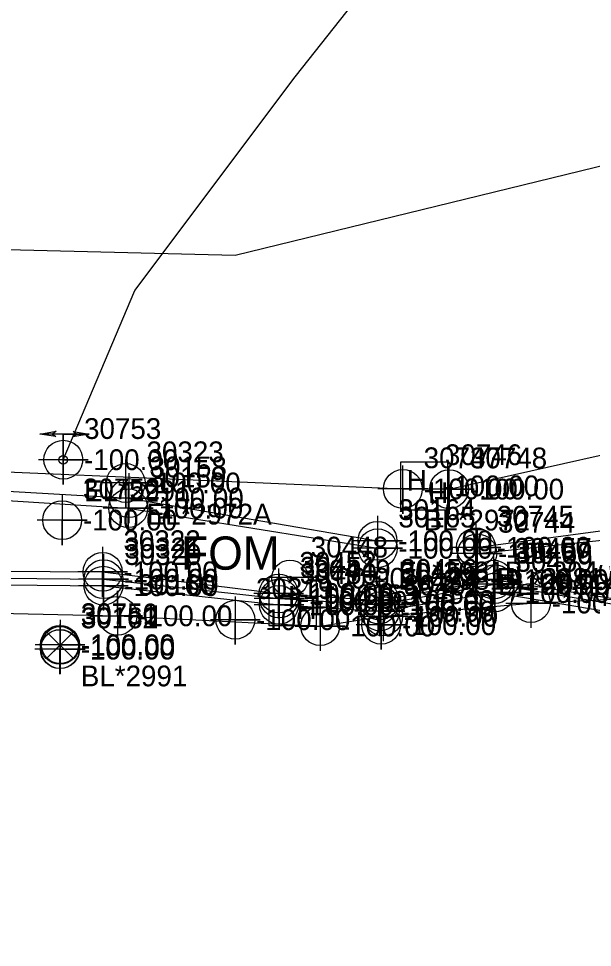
# Model space of a CAD drawing. Extents: x 2083698 to 2094313, y 743246 to 752873.
# Drawn here: x 2089824.7 to 2089893.8, y 744712.2 to 744824 of the extents above; entities that cross this region are included whole.
import ezdxf

# ---------------------------------------------------------------- set-up
doc = ezdxf.new("R2010")
doc.units = 0
for name, color, linetype in [('COGO Default Chain', 7, 'Continuous'), ('COGO Default Curve', 7, 'Continuous'), ('COGO Default Parcel', 7, 'Continuous'), ('COGO Default Point Number', 7, 'Continuous'), ('Default Symbol CELL', 7, 'Continuous'), ('Default Symbol Cogo Number', 7, 'Continuous'), ('Exist Property Corner CELL', 7, 'Continuous'), ('Exist Property Corner Cogo Comment', 7, 'Continuous'), ('Exist Property Deed Book Text', 7, 'Continuous'), ('Exist Property Iron Pin CELL', 7, 'Continuous'), ('Exist Property Iron Pin Cogo Elevation', 7, 'Continuous'), ('Exist Property Iron Pin Cogo Number', 7, 'Continuous'), ('Exist Property Line', 7, 'Continuous'), ('Exist Property Line Leader', 7, 'Continuous'), ('Exist Property Owner Text', 7, 'Continuous'), ('Exist Right of Way Line', 7, 'Continuous'), ('Exist Right of Way Line Leader', 7, 'Continuous'), ('Exist Right of Way Line Text', 7, 'Continuous'), ('Exist Right of Way Width CELL', 7, 'Continuous'), ('Exist Roads EOP', 7, 'Continuous'), ('Exist Roads EOP Leader', 7, 'Continuous'), ('Exist Roads EOP Text', 7, 'Continuous'), ('Exist Utilities Gas UG Line SUE LOS B', 7, 'Continuous'), ('Exist Utilities Other Located Object CELL', 7, 'Continuous'), ('Exist Utilities Other Located Object Text', 7, 'Continuous'), ('Exist Utilities Telephone UG Conduit SUE LOS B', 7, 'Continuous'), ('Exist Utilities Telephone UG Conduit SUE LOS D', 7, 'Continuous'), ('Exist Utilities TV UG Cable SUE LOS B', 7, 'Continuous'), ('Exist Utilities Water Change of Service SUE CELL', 7, 'Continuous'), ('Exist Utilities Water UG Line SUE LOS D', 7, 'Continuous'), ('Old_Level_20', 7, 'Continuous'), ('Scratch_Level_0', 7, 'Continuous'), ('Scratch_Level_2', 7, 'Continuous'), ('Scratch_Level_3', 7, 'Continuous')]:
    doc.layers.add(name, color=color, linetype=linetype)

msp = doc.modelspace()

# ---------------------------------------------------------------- linework, layer by layer
at = {"layer": 'COGO Default Curve'}
for points in [[(2089883.36, 744753.66), (2089889.36, 744753.66), (2089886.36, 744753.66), (2089886.36, 744756.66), (2089886.36, 744750.66)], [(2089833.59, 744752.12), (2089839.59, 744752.12), (2089836.59, 744752.12), (2089836.59, 744755.12), (2089836.59, 744749.12)], [(2089865.57, 744752.06), (2089871.57, 744752.06), (2089868.57, 744752.06), (2089868.57, 744755.06), (2089868.57, 744749.06)], [(2089857.99, 744750.89), (2089863.99, 744750.89), (2089860.99, 744750.89), (2089860.99, 744753.89), (2089860.99, 744747.89)]]:
    msp.add_lwpolyline(points, dxfattribs=at)
for centre in [(2089886.36, 744753.66), (2089836.59, 744752.12), (2089868.57, 744752.06), (2089860.99, 744750.89)]:
    msp.add_circle(centre, 2.34, dxfattribs=at)
at = {"layer": 'COGO Default Point Number'}
for points in [[(2089830.07, 744773.91), (2089830.07, 744767.91), (2089830.07, 744770.91), (2089833.07, 744770.91), (2089827.07, 744770.91)], [(2089829.94, 744766.64), (2089829.94, 744760.64), (2089829.94, 744763.64), (2089832.94, 744763.64), (2089826.94, 744763.64)], [(2089829.68, 744751.63), (2089829.68, 744745.63), (2089829.68, 744748.63), (2089832.68, 744748.63), (2089826.68, 744748.63)], [(2089829.66, 744751.11), (2089829.66, 744745.11), (2089829.66, 744748.11), (2089832.66, 744748.11), (2089826.66, 744748.11)], [(2089829.7, 744751.12), (2089829.7, 744745.12), (2089829.7, 744748.12), (2089832.7, 744748.12), (2089826.7, 744748.12)]]:
    msp.add_lwpolyline(points, dxfattribs=at)
for centre in [(2089830.07, 744770.91), (2089829.94, 744763.64), (2089829.66, 744748.11), (2089829.68, 744748.63), (2089829.7, 744748.12)]:
    msp.add_circle(centre, 2.34, dxfattribs=at)
at = {"layer": 'Exist Property Deed Book Text'}
msp.add_line((2089857.68, 744753.85), (2089857.68, 744753.85), dxfattribs=at)
msp.add_lwpolyline([(2089854.8, 744750.97), (2089860.55, 744750.97), (2089860.55, 744756.72), (2089854.8, 744756.72), (2089854.8, 744750.97)], dxfattribs=at)
at = {"layer": 'Exist Property Iron Pin CELL'}
for p, q in [((2089870.65, 744770.62), (2089870.65, 744764.89)), ((2089876.37, 744770.62), (2089870.65, 744770.62)), ((2089876.37, 744764.89), (2089876.37, 744770.62)), ((2089873.51, 744767.76), (2089873.51, 744767.76)), ((2089870.65, 744764.89), (2089876.37, 744764.89))]:
    msp.add_line(p, q, dxfattribs=at)
at = {"layer": 'Exist Property Line Leader'}
for points in [[(2089837.96, 744769.29), (2089837.96, 744763.29), (2089837.96, 744766.29), (2089840.96, 744766.29), (2089834.96, 744766.29)], [(2089837.89, 744768.08), (2089837.89, 744762.08), (2089837.89, 744765.08), (2089840.89, 744765.08), (2089834.89, 744765.08)], [(2089867.89, 744764.15), (2089867.89, 744758.15), (2089867.89, 744761.15), (2089870.89, 744761.15), (2089864.89, 744761.15)], [(2089867.91, 744763.25), (2089867.91, 744757.25), (2089867.91, 744760.25), (2089870.91, 744760.25), (2089864.91, 744760.25)], [(2089879.75, 744763.36), (2089879.75, 744757.36), (2089879.75, 744760.36), (2089882.75, 744760.36), (2089876.75, 744760.36)], [(2089879.9, 744762.63), (2089879.9, 744756.63), (2089879.9, 744759.63), (2089882.9, 744759.63), (2089876.9, 744759.63)], [(2089834.81, 744760.41), (2089834.81, 744754.41), (2089834.81, 744757.41), (2089837.81, 744757.41), (2089831.81, 744757.41)], [(2089834.91, 744759.53), (2089834.91, 744753.53), (2089834.91, 744756.53), (2089837.91, 744756.53), (2089831.91, 744756.53)], [(2089881.87, 744759.48), (2089881.87, 744753.48), (2089881.87, 744756.48), (2089884.87, 744756.48), (2089878.87, 744756.48)], [(2089834.9, 744758.74), (2089834.9, 744752.74), (2089834.9, 744755.74), (2089837.9, 744755.74), (2089831.9, 744755.74)], [(2089882, 744758.93), (2089882, 744752.93), (2089882, 744755.93), (2089885, 744755.93), (2089879, 744755.93)], [(2089855.99, 744757.81), (2089855.99, 744751.81), (2089855.99, 744754.81), (2089858.99, 744754.81), (2089852.99, 744754.81)], [(2089856.06, 744757.21), (2089856.06, 744751.21), (2089856.06, 744754.21), (2089859.06, 744754.21), (2089853.06, 744754.21)], [(2089882, 744757.92), (2089882, 744751.92), (2089882, 744754.92), (2089885, 744754.92), (2089879, 744754.92)], [(2089856.04, 744756.44), (2089856.04, 744750.44), (2089856.04, 744753.44), (2089859.04, 744753.44), (2089853.04, 744753.44)], [(2089868.05, 744756.48), (2089868.05, 744750.48), (2089868.05, 744753.48), (2089871.05, 744753.48), (2089865.05, 744753.48)], [(2089868.12, 744756.96), (2089868.12, 744750.96), (2089868.12, 744753.96), (2089871.12, 744753.96), (2089865.12, 744753.96)], [(2089868.17, 744755.66), (2089868.17, 744749.66), (2089868.17, 744752.66), (2089871.17, 744752.66), (2089865.17, 744752.66)]]:
    msp.add_lwpolyline(points, dxfattribs=at)
for centre in [(2089837.96, 744766.29), (2089837.89, 744765.08), (2089867.89, 744761.15), (2089879.75, 744760.36), (2089867.91, 744760.25), (2089879.9, 744759.63), (2089834.81, 744757.41), (2089834.91, 744756.53), (2089881.87, 744756.48), (2089882, 744755.93), (2089834.9, 744755.74), (2089855.99, 744754.81), (2089882, 744754.92), (2089856.06, 744754.21), (2089868.12, 744753.96), (2089856.04, 744753.44), (2089868.05, 744753.48), (2089868.17, 744752.66)]:
    msp.add_circle(centre, 2.34, dxfattribs=at)
at = {"layer": 'Exist Right of Way Line Text'}
for points in [[(2089837.56, 744770.92), (2089837.59, 744765.11), (2089837.58, 744768.11), (2089840.59, 744768.11), (2089834.59, 744768.11)], [(2089870.92, 744770.2), (2089870.95, 744764.39), (2089870.93, 744767.39), (2089873.95, 744767.39), (2089867.95, 744767.39)], [(2089876.49, 744770.18), (2089876.52, 744764.37), (2089876.51, 744767.37), (2089879.52, 744767.37), (2089873.52, 744767.37)], [(2089850.75, 744754.46), (2089850.78, 744748.65), (2089850.76, 744751.65), (2089853.78, 744751.65), (2089847.78, 744751.65)], [(2089868.31, 744753.86), (2089868.34, 744748.05), (2089868.33, 744751.05), (2089871.34, 744751.05), (2089865.34, 744751.05)]]:
    msp.add_lwpolyline(points, dxfattribs=at)
for centre in [(2089837.59, 744768.11), (2089870.95, 744767.39), (2089876.52, 744767.37), (2089850.78, 744751.65), (2089868.34, 744751.05)]:
    msp.add_circle(centre, 2.34, dxfattribs=at)
at = {"layer": 'Exist Roads EOP'}
msp.add_lwpolyline([(2089831.26, 744750.17), (2089828.11, 744747.02), (2089829.69, 744748.59), (2089831.26, 744747.02), (2089828.11, 744750.17)], dxfattribs=at)
msp.add_circle((2089829.69, 744748.59), 2.23, dxfattribs=at)
at = {"layer": 'Exist Utilities Gas UG Line SUE LOS B'}
msp.add_lwpolyline([(2089727.57, 744756.98), (2089768.51, 744753.63), (2089836.59, 744752.12), (2089860.99, 744750.89), (2089868.57, 744752.06), (2089886.36, 744753.66), (2089910.55, 744754.8), (2089935.98, 744755.71), (2089980.79, 744754.05), (2090016.13, 744752.59), (2090039.91, 744749.52), (2090047.15, 744748.21), (2090068.01, 744744.82)], dxfattribs=at)
at = {"layer": 'Exist Utilities Other Located Object CELL'}
for radius in [2.18, 0.24]:
    msp.add_circle((2089857.36, 744756.64), radius, dxfattribs=at)
at = {"layer": 'Exist Utilities Telephone UG Conduit SUE LOS B'}
for points in [[(2089870.95, 744767.39), (2089876.52, 744767.37), (2089908.35, 744774.5), (2089938.75, 744780.58), (2089966.2, 744790.56), (2089979.99, 744801.82), (2090004.35, 744823.35), (2090037.16, 744860.56), (2090047.13, 744872.25), (2090078.66, 744920.23), (2090101.25, 744952.83), (2090111.75, 744967.72), (2090114.28, 744970.59), (2090116.7, 744972.3), (2090126.58, 744969.56), (2090152.87, 744962.72), (2090174.29, 744959.12), (2090202.47, 744955.88), (2090212.89, 744954.03), (2090223.5, 744954.01), (2090278.6, 744949.65), (2090288.88, 744947.35), (2090361.48, 744933.24), (2090375.14, 744931.29)], [(2089739.62, 744775.11), (2089794.23, 744770.71), (2089870.95, 744767.39)]]:
    msp.add_lwpolyline(points, dxfattribs=at)
at = {"layer": 'Exist Utilities Telephone UG Conduit SUE LOS D'}
msp.add_lwpolyline([(2089372.34, 744807.42), (2089850.75, 744795.55), (2089956.41, 744821.33)], dxfattribs=at)
at = {"layer": 'Exist Utilities TV UG Cable SUE LOS B'}
for points in [[(2089879.75, 744760.36), (2089901.98, 744763.32), (2089916.43, 744761.67), (2089931.56, 744764.12), (2089956.14, 744773.33), (2089967.61, 744777.01), (2089971.96, 744776.87), (2089978.23, 744774.08), (2089992.16, 744773.09), (2090002.24, 744772.26), (2090017.08, 744773.33), (2090046.64, 744770.39), (2090070.6, 744764.9), (2090114.8, 744754.51), (2090128.8, 744753.2), (2090131.09, 744754.17), (2090156.49, 744752.17), (2090184, 744745.62), (2090198.11, 744742.85), (2090237.91, 744737.98), (2090240.89, 744737.37), (2090257.27, 744724.27)], [(2089879.9, 744759.63), (2089902.06, 744761.97), (2089916.1, 744760.95), (2089931.79, 744763.27), (2089956.25, 744772.44), (2089967.49, 744776.52), (2089971.98, 744776.18), (2089977.92, 744773.59), (2089991.95, 744772.56), (2090002.24, 744771.77), (2090017.2, 744772.77), (2090046.69, 744769.85), (2090070.56, 744765.41), (2090115.09, 744755.14), (2090128.73, 744754.27), (2090131.27, 744754.96), (2090156.54, 744752.8), (2090184.17, 744746.6), (2090198.11, 744743.56), (2090237.8, 744738.76), (2090241.01, 744737.83), (2090257.47, 744724.69)], [(2089726.6, 744771.68), (2089764.39, 744770.54), (2089837.96, 744766.29), (2089867.89, 744761.15)], [(2089726.77, 744770.46), (2089764.51, 744769.72), (2089837.89, 744765.08), (2089867.91, 744760.25)], [(2089730.43, 744762.01), (2089790.68, 744757.7), (2089834.81, 744757.41), (2089855.99, 744754.81), (2089868.12, 744753.96), (2089881.87, 744756.48), (2089897.49, 744753.99), (2089909.79, 744753), (2089960.17, 744742.92), (2089977.42, 744737.63), (2090000.44, 744733.89), (2090043.67, 744732.64), (2090043.7, 744732.62), (2090070.4, 744729.05), (2090116.75, 744725.04), (2090148.32, 744723.08), (2090207.79, 744720.91), (2090260.99, 744716.35), (2090285.16, 744715.19), (2090303.73, 744712.21)], [(2089730.43, 744761.5), (2089790.79, 744756.97), (2089834.91, 744756.53), (2089856.06, 744754.21), (2089868.05, 744753.48), (2089882, 744755.93), (2089897.29, 744753.36), (2089909.4, 744752.38), (2089959.72, 744742.47), (2089977.22, 744736.73), (2090000.15, 744733), (2090043.57, 744732.14), (2090070.4, 744728.46), (2090116.7, 744724.46), (2090148.41, 744722.27), (2090207.58, 744720.29), (2090261.01, 744715.72), (2090303.74, 744712.2)], [(2089730.34, 744760.93), (2089790.92, 744756.15), (2089834.9, 744755.74), (2089856.04, 744753.44), (2089868.17, 744752.66), (2089882, 744754.92), (2089897, 744752.39), (2089909.32, 744751.68), (2089959.25, 744741.89), (2089977.09, 744736.08), (2090000.07, 744732.19), (2090043.34, 744731.45), (2090070.55, 744727.33), (2090116.37, 744723.83), (2090148.24, 744721.49), (2090207.67, 744719.96), (2090260.95, 744715.07), (2090285.13, 744714.46), (2090285.21, 744713.98), (2090303.72, 744712.3)]]:
    msp.add_lwpolyline(points, dxfattribs=at)
at = {"layer": 'Exist Utilities Water Change of Service SUE CELL'}
for p, q in [((2089833.2, 744774), (2089827.24, 744774)), ((2089830.07, 744770.91), (2089830.07, 744774)), ((2089830.07, 744774), (2089833.2, 744774)), ((2089830.07, 744770.91), (2089830.07, 744770.91))]:
    msp.add_line(p, q, dxfattribs=at)
for points in [[(2089827.24, 744774), (2089829.21, 744774.34), (2089828.79, 744774), (2089829.17, 744773.69)], [(2089833.2, 744774), (2089831.23, 744773.65), (2089831.65, 744774), (2089831.27, 744774.3)]]:
    msp.add_lwpolyline(points, close=True, dxfattribs=at)
msp.add_circle((2089830.07, 744770.91), 0.517, dxfattribs=at)
at = {"layer": 'Exist Utilities Water UG Line SUE LOS D'}
msp.add_lwpolyline([(2089830.07, 744770.91), (2089838.68, 744791.28), (2089857.98, 744817), (2089955.79, 744940.58), (2090041.97, 745280.84), (2090083.33, 745312.45)], dxfattribs=at)

# ---------------------------------------------------------------- texts
at = {"layer": 'COGO Default Chain'}
for p in [(2089888.86, 744752.41), (2089839.09, 744750.87), (2089871.07, 744750.81), (2089863.49, 744749.64)]:
    msp.add_text('-100.00', height=2.5, dxfattribs=at).set_placement(p)
at = {"layer": 'COGO Default Parcel'}
msp.add_text('30448', height=2.5, dxfattribs=at).set_placement((2089859.86, 744759.14))
at = {"layer": 'Default Symbol CELL'}
for s, p in [('30158', (2089840.46, 744768.79)), ('30159', (2089840.39, 744767.58)), ('30164', (2089870.39, 744763.65)), ('30165', (2089870.41, 744762.75)), ('30745', (2089882.25, 744762.86)), ('30744', (2089882.4, 744762.13)), ('30322', (2089837.31, 744759.91)), ('30321', (2089837.41, 744759.03)), ('30457', (2089884.37, 744758.98)), ('30320', (2089837.4, 744758.24)), ('30458', (2089884.5, 744758.43)), ('30452', (2089858.49, 744757.31)), ('30459', (2089884.5, 744757.42)), ('30450', (2089858.54, 744755.94)), ('30451', (2089858.56, 744756.71)), ('30455', (2089870.55, 744755.98)), ('30456', (2089870.62, 744756.46)), ('30454', (2089870.67, 744755.16))]:
    msp.add_text(s, height=2.5, dxfattribs=at).set_placement(p)
at = {"layer": 'Default Symbol Cogo Number'}
for p in [(2089840.46, 744765.04), (2089840.39, 744763.83), (2089870.39, 744759.9), (2089870.41, 744759), (2089882.25, 744759.11), (2089882.4, 744758.38), (2089837.31, 744756.16), (2089837.4, 744754.49), (2089837.41, 744755.28), (2089884.37, 744755.23), (2089884.5, 744754.68), (2089858.49, 744753.56), (2089884.5, 744753.67), (2089858.56, 744752.96), (2089870.62, 744752.71), (2089858.54, 744752.19), (2089870.55, 744752.23), (2089870.67, 744751.41)]:
    msp.add_text('-100.00', height=2.5, dxfattribs=at).set_placement(p)
at = {"layer": 'Exist Property Corner CELL'}
for s, p in [('EL*2981B', (2089870.39, 744756.15)), ('EL*2981A', (2089870.41, 744755.25)), ('EL*2981', (2089882.25, 744755.36)), ('EL*2981A', (2089882.4, 744754.63))]:
    msp.add_text(s, height=2.5, dxfattribs=at).set_placement(p)
at = {"layer": 'Exist Property Corner Cogo Comment'}
msp.add_text('-100.00', height=2.5, dxfattribs=at).set_placement((2089860.18, 744752.6))
at = {"layer": 'Exist Property Deed Book Text'}
for p in [(2089855.59, 744753.2), (2089858.16, 744751.74)]:
    msp.add_text('H', height=2.5, dxfattribs=at).set_placement(p)
at = {"layer": 'Exist Property Iron Pin CELL'}
for p in [(2089871.42, 744767.17), (2089874, 744765.7)]:
    msp.add_text('H', height=2.5, dxfattribs=at).set_placement(p)
at = {"layer": 'Exist Property Iron Pin Cogo Elevation'}
msp.add_text('-100.00', height=2.5, dxfattribs=at).set_placement((2089876.01, 744766.51))
at = {"layer": 'Exist Property Iron Pin Cogo Number'}
msp.add_text('30746', height=2.5, dxfattribs=at).set_placement((2089876.01, 744770.26))
at = {"layer": 'Exist Property Line'}
for p in [(2089832.57, 744769.66), (2089832.44, 744762.39), (2089832.16, 744746.86), (2089832.18, 744747.38), (2089832.2, 744746.87)]:
    msp.add_text('-100.00', height=2.5, dxfattribs=at).set_placement(p)
at = {"layer": 'Exist Property Owner Text'}
msp.add_text('30449', height=2.5, dxfattribs=at).set_placement((2089860.18, 744756.35))
at = {"layer": 'Exist Right of Way Line'}
for s, p in [('30753', (2089832.57, 744773.41)), ('30752', (2089832.44, 744766.14)), ('30751', (2089832.18, 744751.13)), ('30162', (2089832.16, 744750.61)), ('30161', (2089832.2, 744750.62))]:
    msp.add_text(s, height=2.5, dxfattribs=at).set_placement(p)
at = {"layer": 'Exist Right of Way Line Leader'}
for s, p in [('30323', (2089840.09, 744770.61)), ('30747', (2089873.45, 744769.89)), ('30748', (2089879.02, 744769.87)), ('30319', (2089853.28, 744754.15)), ('30453', (2089870.84, 744753.55))]:
    msp.add_text(s, height=2.5, dxfattribs=at).set_placement(p)
at = {"layer": 'Exist Right of Way Width CELL'}
for s, p in [('EL*2991', (2089832.57, 744765.91)), ('BL*2991', (2089832.18, 744743.63))]:
    msp.add_text(s, height=2.5, dxfattribs=at).set_placement(p)
at = {"layer": 'Exist Roads EOP Leader'}
msp.add_text('-100.00', height=2.5, dxfattribs=at).set_placement((2089832.19, 744747.34))
at = {"layer": 'Exist Roads EOP Text'}
msp.add_text('30750', height=2.5, dxfattribs=at).set_placement((2089832.19, 744751.09))
at = {"layer": 'Exist Utilities Other Located Object Text'}
msp.add_text('FOM', height=4, dxfattribs=at).set_placement((2089844.25, 744757.67))
at = {"layer": 'Old_Level_20'}
for s, p in [('30403', (2089888.86, 744756.16)), ('30160', (2089839.09, 744754.62)), ('30402', (2089871.07, 744754.56)), ('30163', (2089863.49, 744753.39))]:
    msp.add_text(s, height=2.5, dxfattribs=at).set_placement(p)
at = {"layer": 'Scratch_Level_0'}
msp.add_text('-100.00', height=2.5, dxfattribs=at).set_placement((2089859.86, 744755.39))
at = {"layer": 'Scratch_Level_2'}
for p in [(2089840.09, 744766.86), (2089873.45, 744766.14), (2089879.02, 744766.12), (2089853.28, 744750.4), (2089870.84, 744749.8)]:
    msp.add_text('-100.00', height=2.5, dxfattribs=at).set_placement(p)
at = {"layer": 'Scratch_Level_3'}
for s, p in [('EL*2972A', (2089840.09, 744763.11)), ('BL*2972', (2089873.45, 744762.39))]:
    msp.add_text(s, height=2.5, dxfattribs=at).set_placement(p)

doc.saveas('drawing.dxf')
